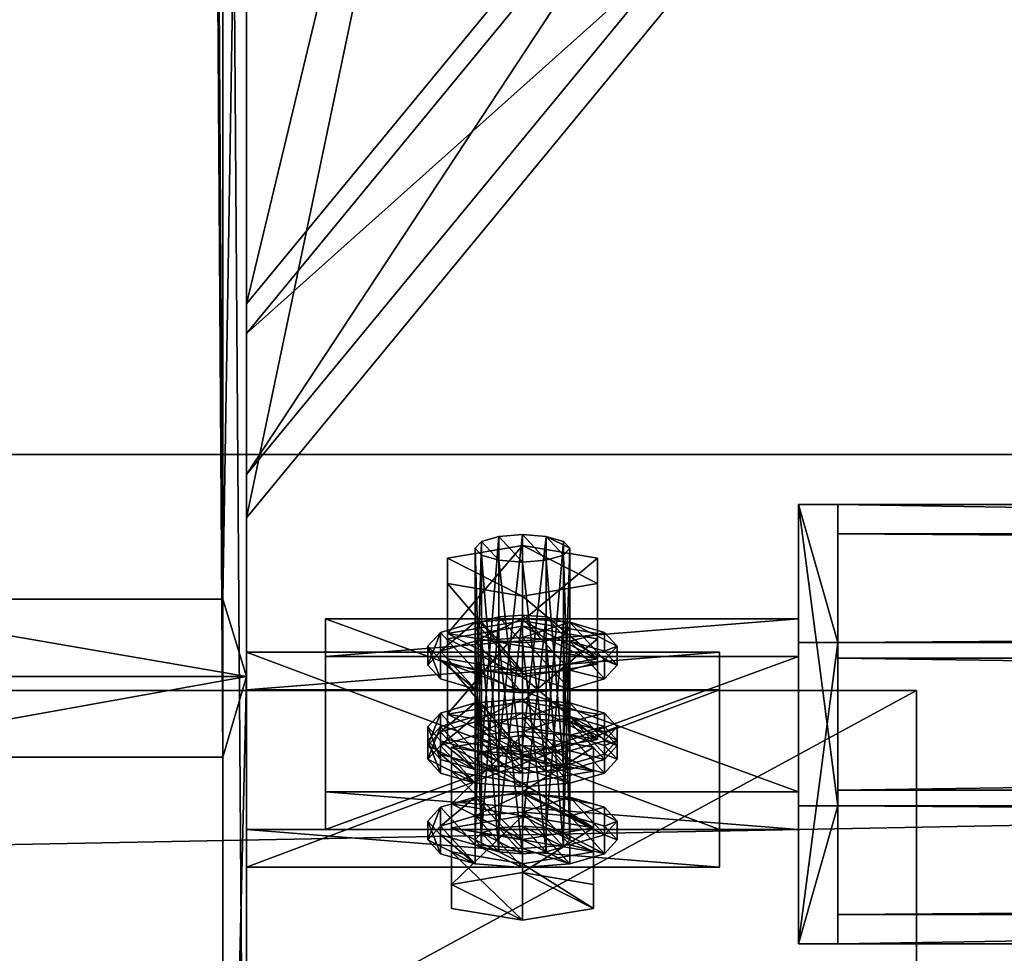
# Model space of a CAD drawing. Header units: millimetres. Extents: x 60485 to 71303, y 100 to 16900.
# Tile 289 of 656: x 68401 to 68526, y 237 to 355. Entities that reach past the tile are written whole.
import ezdxf

# ---------------------------------------------------------------- set-up
doc = ezdxf.new("R2010")
doc.units = ezdxf.units.MM
for name, color, linetype in [('1', 7, 'Continuous'), ('13', 7, 'Continuous'), ('21', 7, 'Continuous'), ('3', 7, 'Continuous'), ('4', 7, 'Continuous'), ('6', 7, 'Continuous'), ('99', 7, 'Continuous')]:
    doc.layers.add(name, color=color, linetype=linetype)

msp = doc.modelspace()

# ---------------------------------------------------------------- meshes
at = {"layer": '1', "color": 7}
mesh = msp.add_polyface(dxfattribs=at)
corners = [(70999.99, 100, 2950), (70999.99, 100, 0), (60499.99, 100, 0), (60499.99, 100, 2950), (70999.99, 300, 0), (60499.99, 300, 0), (70999.99, 300, 2950), (60499.99, 300, 2950)]
mesh.append_faces([[corners[k] for k in face] for face in [(0, 2, 3, 3), (1, 5, 2, 2), (4, 7, 5, 5), (6, 3, 7, 7), (1, 6, 4, 4), (3, 5, 7, 7)]], dxfattribs={"vtx0": -1, "color": 7})
mesh.append_faces([[corners[k] for k in face] for face in [(0, 1, 2, 2), (1, 4, 5, 5), (4, 6, 7, 7), (6, 0, 3, 3), (1, 0, 6, 6), (3, 2, 5, 5)]], dxfattribs={"vtx2": -1, "vtx3": -1, "color": 7})
at = {"layer": '13', "color": 7}
mesh = msp.add_polyface(dxfattribs=at)
corners = [(68468, 279.38, 3027.03), (68465, 279.61, 3026.26), (68465, 252.84, 3018.07), (68462, 279.38, 3027.03), (68462, 252.6, 3018.84), (68459.8, 278.74, 3029.13), (68459.8, 251.96, 3020.94), (68459, 277.86, 3032), (68459, 251.08, 3023.81), (68465, 278.2, 3020.63), (68455.5, 276.6, 3025.88), (68455.5, 267.03, 3022.95), (68465, 268.64, 3017.71), (68455.5, 273.39, 3036.37), (68455.5, 263.83, 3033.44), (68465, 271.78, 3041.61), (68465, 262.22, 3038.69), (68474.5, 263.83, 3033.44), (68465, 268.94, 3016.72), (68459, 268.47, 3018.26), (68459, 266.08, 3017.53), (68465, 266.55, 3015.99), (68454.61, 267.18, 3022.46), (68454.61, 264.79, 3021.73), (68453, 265.43, 3028.2), (68453, 263.04, 3027.47), (68465, 261.92, 3039.67), (68459, 262.39, 3038.14), (68454.61, 263.67, 3033.94), (68459, 260, 3037.4), (68471, 260, 3037.4), (68465, 289.85, 2992.79), (68462, 262.84, 2985.37), (68465, 263.07, 2984.6), (68462, 289.61, 2993.56), (68459.8, 262.19, 2987.47), (68459.8, 288.97, 2995.66), (68459, 261.32, 2990.34), (68459, 288.09, 2998.53), (68459.8, 260.44, 2993.21), (68459.8, 287.22, 3001.4), (68462, 259.8, 2995.31), (68462, 286.57, 3003.5), (68465, 286.34, 3004.27), (68465, 259.56, 2996.08), (68465, 267.22, 2979.6), (68459, 266.75, 2981.13), (68459, 264.36, 2980.4), (68465, 264.83, 2978.87), (68454.61, 265.46, 2985.33), (68454.61, 263.07, 2984.6), (68465, 260.2, 3002.55), (68459, 260.67, 3001.01), (68454.61, 273.91, 3000.46), (68459, 272.62, 3004.66), (68459, 270.23, 3003.93), (68454.61, 271.52, 2999.73), (68465, 272.15, 3006.2), (68465, 269.76, 3005.47), (68454.61, 275.03, 2988.26), (68459, 276.31, 2984.06)]
mesh.append_faces([[corners[k] for k in face] for face in [(9, 11, 12, 12), (10, 14, 11, 11), (13, 16, 14, 14), (16, 11, 14, 14), (18, 20, 21, 21), (19, 23, 20, 20), (22, 25, 23, 23), (22, 28, 24, 24), (31, 32, 33, 33), (34, 35, 32, 32), (36, 37, 35, 35), (38, 39, 37, 37), (40, 41, 39, 39), (42, 44, 41, 41), (45, 47, 48, 48), (46, 50, 47, 47), (53, 55, 56, 56), (54, 58, 55, 55)]], dxfattribs={"vtx0": -1, "color": 7})
mesh.append_faces([[corners[k] for k in face] for face in [(11, 17, 12, 12), (18, 26, 19, 19), (19, 27, 22, 22), (23, 29, 20, 20), (20, 30, 21, 21), (45, 51, 46, 46), (46, 52, 49, 49)]], dxfattribs={"vtx0": -1, "vtx1": -1, "color": 7})
mesh.append_faces([[corners[k] for k in face] for face in [(22, 27, 28, 28), (59, 56, 55, 55), (60, 55, 58, 58)]], dxfattribs={"vtx0": -1, "vtx2": -1, "vtx3": -1, "color": 7})
mesh.append_faces([[corners[k] for k in face] for face in [(0, 1, 2, 2), (1, 3, 4, 4), (3, 5, 6, 6), (5, 7, 8, 8), (9, 10, 11, 11), (10, 13, 14, 14), (13, 15, 16, 16), (18, 19, 20, 20), (19, 22, 23, 23), (22, 24, 25, 25), (42, 43, 44, 44), (45, 46, 47, 47), (46, 49, 50, 50), (53, 54, 55, 55), (54, 57, 58, 58)]], dxfattribs={"vtx2": -1, "vtx3": -1, "color": 7})
mesh = msp.add_polyface(dxfattribs=at)
corners = [(68465, 279.61, 3026.26), (68465, 276.11, 3037.74), (68462, 279.38, 3027.03), (68462, 276.34, 3036.97), (68459.8, 278.74, 3029.13), (68459.8, 276.98, 3034.87), (68459, 277.86, 3032), (68465, 278.2, 3020.63), (68465, 271.78, 3041.61), (68455.5, 276.6, 3025.88), (68455.5, 273.39, 3036.37), (68465, 289.85, 2992.79), (68462, 289.61, 2993.56), (68462, 262.84, 2985.37), (68459.8, 288.97, 2995.66), (68459.8, 262.19, 2987.47), (68459, 288.09, 2998.53), (68459, 261.32, 2990.34), (68459.8, 287.22, 3001.4), (68459.8, 260.44, 2993.21), (68462, 286.57, 3003.5), (68462, 259.8, 2995.31), (68465, 286.34, 3004.27), (68465, 288.43, 2987.16), (68455.5, 286.83, 2992.41), (68455.5, 277.27, 2989.48), (68465, 278.87, 2984.24), (68455.5, 283.62, 3002.9), (68455.5, 274.06, 2999.97), (68465, 282.02, 3008.14), (68465, 272.45, 3005.22), (68474.5, 274.06, 2999.97), (68465, 279.17, 2983.25), (68459, 278.7, 2984.79), (68459, 276.31, 2984.06), (68465, 276.78, 2982.52), (68454.61, 277.42, 2988.99), (68454.61, 275.03, 2988.26), (68453, 275.66, 2994.73), (68453, 273.27, 2994), (68454.61, 273.91, 3000.46), (68454.61, 271.52, 2999.73), (68465, 272.15, 3006.2), (68459, 272.62, 3004.66), (68459, 270.23, 3003.93), (68465, 269.76, 3005.47)]
mesh.append_faces([[corners[k] for k in face] for face in [(4, 5, 6, 6), (9, 8, 10, 10), (14, 18, 16, 16), (23, 25, 26, 26), (24, 28, 25, 25), (27, 30, 28, 28), (24, 29, 27, 27), (30, 25, 28, 28), (32, 34, 35, 35), (33, 37, 34, 34), (36, 39, 37, 37), (38, 41, 39, 39), (36, 40, 38, 38), (41, 37, 39, 39)]], dxfattribs={"vtx0": -1, "color": 7})
mesh.append_faces([[corners[k] for k in face] for face in [(0, 1, 2, 2), (2, 3, 4, 4), (7, 8, 9, 9), (11, 22, 12, 12), (12, 20, 14, 14), (23, 29, 24, 24), (25, 31, 26, 26), (32, 42, 33, 33), (33, 43, 36, 36), (37, 44, 34, 34), (34, 45, 35, 35)]], dxfattribs={"vtx0": -1, "vtx1": -1, "color": 7})
mesh.append_faces([[corners[k] for k in face] for face in [(2, 1, 3, 3), (4, 3, 5, 5), (12, 22, 20, 20), (14, 20, 18, 18), (33, 42, 43, 43), (36, 43, 40, 40)]], dxfattribs={"vtx0": -1, "vtx2": -1, "vtx3": -1, "color": 7})
mesh.append_faces([[corners[k] for k in face] for face in [(11, 12, 13, 13), (12, 14, 15, 15), (14, 16, 17, 17), (16, 18, 19, 19), (18, 20, 21, 21), (23, 24, 25, 25), (24, 27, 28, 28), (27, 29, 30, 30), (32, 33, 34, 34), (33, 36, 37, 37), (36, 38, 39, 39), (38, 40, 41, 41)]], dxfattribs={"vtx2": -1, "vtx3": -1, "color": 7})
mesh = msp.add_polyface(dxfattribs=at)
corners = [(68470.2, 276.98, 3034.87), (68470.2, 278.74, 3029.13), (68471, 277.86, 3032), (68468, 279.38, 3027.03), (68468, 276.34, 3036.97), (68465, 279.61, 3026.26), (68465, 276.11, 3037.74), (68474.5, 273.39, 3036.37), (68465, 278.2, 3020.63), (68474.5, 276.6, 3025.88), (68465, 271.78, 3041.61), (68465, 286.34, 3004.27), (68468, 286.57, 3003.5), (68468, 259.8, 2995.31), (68470.2, 287.22, 3001.4), (68470.2, 260.44, 2993.21), (68471, 288.09, 2998.53), (68471, 261.32, 2990.34), (68470.2, 288.97, 2995.66), (68470.2, 262.19, 2987.47), (68468, 289.61, 2993.56), (68468, 262.84, 2985.37), (68465, 289.85, 2992.79), (68465, 263.07, 2984.6), (68465, 282.02, 3008.14), (68474.5, 283.62, 3002.9), (68474.5, 274.06, 2999.97), (68465, 272.45, 3005.22), (68474.5, 286.83, 2992.41), (68474.5, 277.27, 2989.48), (68465, 288.43, 2987.16), (68465, 278.87, 2984.24), (68455.5, 277.27, 2989.48), (68475.39, 273.91, 3000.46), (68477, 275.66, 2994.73), (68477, 273.27, 2994), (68475.39, 277.42, 2988.99), (68475.39, 275.03, 2988.26), (68471, 278.7, 2984.79), (68471, 276.31, 2984.06), (68465, 279.17, 2983.25), (68465, 276.78, 2982.52), (68471, 272.62, 3004.66), (68465, 272.15, 3006.2), (68471, 270.23, 3003.93), (68475.39, 271.52, 2999.73)]
mesh.append_faces([[corners[k] for k in face] for face in [(0, 1, 2, 2), (7, 8, 9, 9), (16, 20, 18, 18), (24, 26, 27, 27), (25, 29, 26, 26), (28, 31, 29, 29), (25, 30, 28, 28), (31, 26, 29, 29), (34, 37, 35, 35), (36, 39, 37, 37), (38, 41, 39, 39), (34, 38, 36, 36), (39, 35, 37, 37)]], dxfattribs={"vtx0": -1, "color": 7})
mesh.append_faces([[corners[k] for k in face] for face in [(1, 0, 3, 3), (3, 4, 5, 5), (20, 12, 22, 22), (38, 42, 40, 40), (41, 44, 39, 39)]], dxfattribs={"vtx0": -1, "vtx1": -1, "color": 7})
mesh.append_faces([[corners[k] for k in face] for face in [(3, 0, 4, 4), (5, 4, 6, 6), (8, 7, 10, 10), (20, 16, 14, 14), (20, 14, 12, 12), (22, 12, 11, 11), (30, 25, 24, 24), (32, 27, 26, 26), (38, 34, 33, 33), (38, 33, 42, 42), (40, 42, 43, 43), (39, 45, 35, 35)]], dxfattribs={"vtx0": -1, "vtx2": -1, "vtx3": -1, "color": 7})
mesh.append_faces([[corners[k] for k in face] for face in [(11, 12, 13, 13), (12, 14, 15, 15), (14, 16, 17, 17), (16, 18, 19, 19), (18, 20, 21, 21), (20, 22, 23, 23), (24, 25, 26, 26), (25, 28, 29, 29), (28, 30, 31, 31), (33, 34, 35, 35), (34, 36, 37, 37), (36, 38, 39, 39), (38, 40, 41, 41)]], dxfattribs={"vtx2": -1, "vtx3": -1, "color": 7})
mesh = msp.add_polyface(dxfattribs=at)
corners = [(68470.2, 276.98, 3034.87), (68471, 277.86, 3032), (68471, 251.08, 3023.81), (68470.2, 278.74, 3029.13), (68470.2, 251.96, 3020.94), (68468, 279.38, 3027.03), (68468, 252.6, 3018.84), (68465, 271.78, 3041.61), (68474.5, 273.39, 3036.37), (68474.5, 263.83, 3033.44), (68465, 262.22, 3038.69), (68474.5, 276.6, 3025.88), (68474.5, 267.03, 3022.95), (68465, 278.2, 3020.63), (68465, 268.64, 3017.71), (68455.5, 267.03, 3022.95), (68477, 265.43, 3028.2), (68475.39, 267.18, 3022.46), (68475.39, 264.79, 3021.73), (68477, 263.04, 3027.47), (68471, 268.47, 3018.26), (68471, 266.08, 3017.53), (68465, 268.94, 3016.72), (68465, 266.55, 3015.99), (68475.39, 263.67, 3033.94), (68471, 262.39, 3038.14), (68471, 260, 3037.4), (68465, 286.34, 3004.27), (68468, 259.8, 2995.31), (68465, 259.56, 2996.08), (68468, 286.57, 3003.5), (68470.2, 260.44, 2993.21), (68470.2, 287.22, 3001.4), (68471, 261.32, 2990.34), (68471, 288.09, 2998.53), (68470.2, 262.19, 2987.47), (68470.2, 288.97, 2995.66), (68468, 262.84, 2985.37), (68468, 289.61, 2993.56), (68465, 263.07, 2984.6), (68477, 263.71, 2991.07), (68475.39, 265.46, 2985.33), (68475.39, 263.07, 2984.6), (68471, 266.75, 2981.13), (68471, 264.36, 2980.4), (68465, 267.22, 2979.6), (68465, 264.83, 2978.87), (68471, 260.67, 3001.01), (68465, 272.15, 3006.2), (68471, 272.62, 3004.66), (68471, 270.23, 3003.93), (68465, 269.76, 3005.47), (68475.39, 273.91, 3000.46), (68475.39, 271.52, 2999.73), (68477, 273.27, 2994), (68465, 276.78, 2982.52), (68471, 276.31, 2984.06)]
mesh.append_faces([[corners[k] for k in face] for face in [(7, 9, 10, 10), (8, 12, 9, 9), (11, 14, 12, 12), (14, 9, 12, 12), (16, 18, 19, 19), (17, 21, 18, 18), (20, 23, 21, 21), (24, 17, 16, 16), (21, 19, 18, 18), (27, 28, 29, 29), (30, 31, 28, 28), (32, 33, 31, 31), (34, 35, 33, 33), (36, 37, 35, 35), (38, 39, 37, 37), (41, 44, 42, 42), (43, 46, 44, 44), (40, 43, 41, 41), (48, 50, 51, 51), (49, 53, 50, 50), (52, 54, 53, 53)]], dxfattribs={"vtx0": -1, "color": 7})
mesh.append_faces([[corners[k] for k in face] for face in [(17, 24, 20, 20), (20, 25, 22, 22), (23, 26, 21, 21), (43, 47, 45, 45)]], dxfattribs={"vtx0": -1, "vtx1": -1, "color": 7})
mesh.append_faces([[corners[k] for k in face] for face in [(15, 10, 9, 9), (20, 24, 25, 25), (55, 51, 50, 50), (56, 50, 53, 53)]], dxfattribs={"vtx0": -1, "vtx2": -1, "vtx3": -1, "color": 7})
mesh.append_faces([[corners[k] for k in face] for face in [(0, 1, 2, 2), (1, 3, 4, 4), (3, 5, 6, 6), (7, 8, 9, 9), (8, 11, 12, 12), (11, 13, 14, 14), (16, 17, 18, 18), (17, 20, 21, 21), (20, 22, 23, 23), (40, 41, 42, 42), (41, 43, 44, 44), (43, 45, 46, 46), (48, 49, 50, 50), (49, 52, 53, 53)]], dxfattribs={"vtx2": -1, "vtx3": -1, "color": 7})
mesh = msp.add_polyface(dxfattribs=at)
corners = [(68465, 279.61, 3026.26), (68462, 252.6, 3018.84), (68465, 252.84, 3018.07), (68462, 279.38, 3027.03), (68459.8, 251.96, 3020.94), (68459.8, 278.74, 3029.13), (68459, 251.08, 3023.81), (68459, 277.86, 3032), (68459.8, 276.98, 3034.87), (68459.8, 250.21, 3026.68), (68462, 276.34, 3036.97), (68462, 249.56, 3028.78), (68465, 276.11, 3037.74), (68465, 249.33, 3029.55), (68453, 265.43, 3028.2), (68454.61, 263.67, 3033.94), (68454.61, 261.28, 3033.2), (68453, 263.04, 3027.47), (68459, 262.39, 3038.14), (68459, 260, 3037.4), (68465, 261.92, 3039.67), (68465, 259.53, 3038.94), (68459, 268.47, 3018.26), (68454.61, 264.79, 3021.73), (68459, 266.08, 3017.53), (68462, 259.8, 2995.31), (68459, 261.32, 2990.34), (68459.8, 260.44, 2993.21), (68459.8, 262.19, 2987.47), (68465, 259.56, 2996.08), (68462, 262.84, 2985.37), (68468, 259.8, 2995.31), (68465, 263.07, 2984.6), (68465, 264.36, 2980.4), (68456, 262.84, 2985.37), (68456, 255.66, 2983.18), (68465, 257.18, 2978.21), (68456, 259.8, 2995.31), (68456, 252.63, 2993.12), (68474, 259.8, 2995.31), (68465, 258.28, 3000.28), (68454.61, 265.46, 2985.33), (68453, 263.71, 2991.07), (68453, 261.32, 2990.34), (68454.61, 263.07, 2984.6), (68454.61, 261.95, 2996.81), (68454.61, 259.56, 2996.08), (68459, 260.67, 3001.01), (68459, 258.28, 3000.28), (68465, 260.2, 3002.55), (68465, 257.81, 3001.82), (68459, 266.75, 2981.13), (68459, 264.36, 2980.4)]
mesh.append_faces([[corners[k] for k in face] for face in [(0, 1, 2, 2), (3, 4, 1, 1), (5, 6, 4, 4), (7, 9, 6, 6), (8, 11, 9, 9), (14, 16, 17, 17), (15, 19, 16, 16), (18, 21, 19, 19), (19, 17, 16, 16), (25, 26, 27, 27), (33, 35, 36, 36), (34, 40, 37, 37), (41, 43, 44, 44), (42, 46, 43, 43), (45, 48, 46, 46), (47, 50, 48, 48), (41, 45, 42, 42), (48, 43, 46, 46)]], dxfattribs={"vtx0": -1, "color": 7})
mesh.append_faces([[corners[k] for k in face] for face in [(17, 19, 23, 23), (26, 25, 28, 28), (28, 29, 30, 30), (30, 31, 32, 32), (33, 39, 34, 34), (43, 48, 44, 44), (44, 48, 52, 52)]], dxfattribs={"vtx0": -1, "vtx1": -1, "color": 7})
mesh.append_faces([[corners[k] for k in face] for face in [(22, 20, 18, 18), (24, 19, 21, 21), (28, 25, 29, 29), (51, 49, 47, 47), (41, 47, 45, 45), (52, 48, 50, 50)]], dxfattribs={"vtx0": -1, "vtx2": -1, "vtx3": -1, "color": 7})
mesh.append_faces([[corners[k] for k in face] for face in [(7, 8, 9, 9), (8, 10, 11, 11), (10, 12, 13, 13), (14, 15, 16, 16), (15, 18, 19, 19), (18, 20, 21, 21), (33, 34, 35, 35), (34, 37, 38, 38), (41, 42, 43, 43), (42, 45, 46, 46), (45, 47, 48, 48), (47, 49, 50, 50)]], dxfattribs={"vtx2": -1, "vtx3": -1, "color": 7})
mesh = msp.add_polyface(dxfattribs=at)
corners = [(68465, 276.11, 3037.74), (68468, 276.34, 3036.97), (68468, 249.56, 3028.78), (68470.2, 276.98, 3034.87), (68470.2, 250.21, 3026.68), (68471, 251.08, 3023.81), (68471, 277.86, 3032), (68470.2, 251.96, 3020.94), (68470.2, 278.74, 3029.13), (68468, 252.6, 3018.84), (68468, 279.38, 3027.03), (68465, 252.84, 3018.07), (68465, 261.92, 3039.67), (68471, 262.39, 3038.14), (68471, 260, 3037.4), (68465, 259.53, 3038.94), (68475.39, 263.67, 3033.94), (68475.39, 261.28, 3033.2), (68477, 265.43, 3028.2), (68477, 263.04, 3027.47), (68465, 268.94, 3016.72), (68459, 266.08, 3017.53), (68471, 266.08, 3017.53), (68462, 262.84, 2985.37), (68465, 259.56, 2996.08), (68468, 259.8, 2995.31), (68465, 263.07, 2984.6), (68470.2, 260.44, 2993.21), (68468, 262.84, 2985.37), (68471, 261.32, 2990.34), (68470.2, 262.19, 2987.47), (68474, 259.8, 2995.31), (68474, 262.84, 2985.37), (68474, 255.66, 2983.18), (68465, 264.36, 2980.4), (68465, 257.18, 2978.21), (68456, 262.84, 2985.37), (68465, 258.28, 3000.28), (68465, 260.2, 3002.55), (68471, 260.67, 3001.01), (68471, 258.28, 3000.28), (68465, 257.81, 3001.82), (68475.39, 261.95, 2996.81), (68475.39, 259.56, 2996.08), (68477, 263.71, 2991.07), (68477, 261.32, 2990.34), (68475.39, 263.07, 2984.6), (68471, 266.75, 2981.13), (68465, 267.22, 2979.6), (68459, 264.36, 2980.4), (68465, 264.83, 2978.87), (68471, 264.36, 2980.4)]
mesh.append_faces([[corners[k] for k in face] for face in [(1, 4, 2, 2), (3, 5, 4, 4), (6, 7, 5, 5), (8, 9, 7, 7), (10, 11, 9, 9), (12, 14, 15, 15), (13, 17, 14, 14), (16, 19, 17, 17), (28, 29, 30, 30), (32, 35, 33, 33), (31, 34, 32, 32), (38, 40, 41, 41), (39, 43, 40, 40), (42, 45, 43, 43), (44, 46, 45, 45), (46, 43, 45, 45)]], dxfattribs={"vtx0": -1, "color": 7})
mesh.append_faces([[corners[k] for k in face] for face in [(26, 27, 28, 28), (49, 40, 50, 50), (50, 40, 51, 51), (51, 43, 46, 46)]], dxfattribs={"vtx0": -1, "vtx1": -1, "color": 7})
mesh.append_faces([[corners[k] for k in face] for face in [(20, 13, 12, 12), (21, 15, 14, 14), (22, 14, 17, 17), (22, 17, 19, 19), (23, 24, 25, 25), (26, 25, 27, 27), (28, 27, 29, 29), (36, 31, 37, 37), (47, 44, 42, 42), (47, 42, 39, 39), (48, 39, 38, 38), (49, 41, 40, 40), (51, 40, 43, 43)]], dxfattribs={"vtx0": -1, "vtx2": -1, "vtx3": -1, "color": 7})
mesh.append_faces([[corners[k] for k in face] for face in [(0, 1, 2, 2), (1, 3, 4, 4), (12, 13, 14, 14), (13, 16, 17, 17), (16, 18, 19, 19), (31, 32, 33, 33), (32, 34, 35, 35), (38, 39, 40, 40), (39, 42, 43, 43), (42, 44, 45, 45)]], dxfattribs={"vtx2": -1, "vtx3": -1, "color": 7})
mesh = msp.add_polyface(dxfattribs=at)
corners = [(68462, 276.34, 3036.97), (68465, 249.33, 3029.55), (68462, 249.56, 3028.78), (68459, 251.08, 3023.81), (68459.8, 250.21, 3026.68), (68459.8, 251.96, 3020.94), (68462, 252.6, 3018.84), (68468, 249.56, 3028.78), (68465, 252.84, 3018.07), (68465, 254.12, 3013.87), (68456, 252.6, 3018.84), (68456, 245.43, 3016.65), (68465, 246.95, 3011.68), (68456, 249.56, 3028.78), (68456, 242.39, 3026.59), (68465, 248.05, 3033.75), (68465, 240.87, 3031.56), (68474, 249.56, 3028.78), (68465, 256.98, 3013.07), (68459, 256.51, 3014.6), (68459, 254.12, 3013.87), (68465, 254.59, 3012.34), (68454.61, 255.23, 3018.8), (68454.61, 252.84, 3018.07), (68453, 253.47, 3024.54), (68453, 251.08, 3023.81), (68454.61, 251.72, 3030.28), (68454.61, 249.33, 3029.55), (68459, 250.44, 3034.48), (68459, 248.05, 3033.75), (68465, 249.97, 3036.02), (68465, 247.58, 3035.29), (68471, 248.05, 3033.75), (68456, 262.84, 2985.37), (68456, 252.63, 2993.12), (68456, 255.66, 2983.18), (68456, 259.8, 2995.31), (68465, 258.28, 3000.28), (68465, 251.11, 2998.09)]
mesh.append_faces([[corners[k] for k in face] for face in [(0, 1, 2, 2), (2, 3, 4, 4), (9, 11, 12, 12), (10, 14, 11, 11), (13, 16, 14, 14), (10, 15, 13, 13), (16, 11, 14, 14), (18, 20, 21, 21), (19, 23, 20, 20), (22, 25, 23, 23), (24, 27, 25, 25), (26, 29, 27, 27), (28, 31, 29, 29), (22, 26, 24, 24), (29, 25, 27, 27), (33, 34, 35, 35), (36, 38, 34, 34), (38, 35, 34, 34)]], dxfattribs={"vtx0": -1, "color": 7})
mesh.append_faces([[corners[k] for k in face] for face in [(3, 2, 5, 5), (5, 1, 6, 6), (6, 7, 8, 8), (9, 17, 10, 10), (11, 16, 12, 12), (18, 30, 19, 19), (19, 28, 22, 22), (25, 29, 23, 23), (23, 29, 20, 20), (20, 32, 21, 21)]], dxfattribs={"vtx0": -1, "vtx1": -1, "color": 7})
mesh.append_faces([[corners[k] for k in face] for face in [(5, 2, 1, 1), (10, 17, 15, 15), (19, 30, 28, 28), (22, 28, 26, 26), (20, 29, 31, 31)]], dxfattribs={"vtx0": -1, "vtx2": -1, "vtx3": -1, "color": 7})
mesh.append_faces([[corners[k] for k in face] for face in [(9, 10, 11, 11), (10, 13, 14, 14), (13, 15, 16, 16), (18, 19, 20, 20), (19, 22, 23, 23), (22, 24, 25, 25), (24, 26, 27, 27), (26, 28, 29, 29), (28, 30, 31, 31), (36, 37, 38, 38)]], dxfattribs={"vtx2": -1, "vtx3": -1, "color": 7})
mesh = msp.add_polyface(dxfattribs=at)
corners = [(68465, 276.11, 3037.74), (68468, 249.56, 3028.78), (68465, 249.33, 3029.55), (68462, 252.6, 3018.84), (68465, 252.84, 3018.07), (68470.2, 250.21, 3026.68), (68468, 252.6, 3018.84), (68471, 251.08, 3023.81), (68470.2, 251.96, 3020.94), (68465, 248.05, 3033.75), (68474, 249.56, 3028.78), (68474, 242.39, 3026.59), (68465, 240.87, 3031.56), (68474, 252.6, 3018.84), (68474, 245.43, 3016.65), (68465, 254.12, 3013.87), (68465, 246.95, 3011.68), (68465, 249.97, 3036.02), (68471, 250.44, 3034.48), (68471, 248.05, 3033.75), (68465, 247.58, 3035.29), (68475.39, 251.72, 3030.28), (68475.39, 249.33, 3029.55), (68477, 253.47, 3024.54), (68477, 251.08, 3023.81), (68475.39, 255.23, 3018.8), (68475.39, 252.84, 3018.07), (68471, 256.51, 3014.6), (68471, 254.12, 3013.87), (68465, 256.98, 3013.07), (68465, 254.59, 3012.34), (68459, 254.12, 3013.87), (68465, 258.28, 3000.28), (68474, 259.8, 2995.31), (68474, 252.63, 2993.12), (68465, 251.11, 2998.09), (68474, 255.66, 2983.18), (68456, 255.66, 2983.18), (68465, 257.18, 2978.21)]
mesh.append_faces([[corners[k] for k in face] for face in [(0, 1, 2, 2), (6, 7, 8, 8), (9, 11, 12, 12), (10, 14, 11, 11), (13, 16, 14, 14), (10, 15, 13, 13), (16, 11, 14, 14), (17, 19, 20, 20), (18, 22, 19, 19), (21, 24, 22, 22), (23, 26, 24, 24), (25, 28, 26, 26), (27, 30, 28, 28), (23, 27, 25, 25), (26, 22, 24, 24), (32, 34, 35, 35), (33, 36, 34, 34), (38, 34, 36, 36)]], dxfattribs={"vtx0": -1, "color": 7})
mesh.append_faces([[corners[k] for k in face] for face in [(4, 5, 6, 6), (27, 21, 29, 29), (30, 22, 28, 28), (28, 22, 26, 26), (37, 34, 38, 38)]], dxfattribs={"vtx0": -1, "vtx1": -1, "color": 7})
mesh.append_faces([[corners[k] for k in face] for face in [(3, 2, 1, 1), (4, 1, 5, 5), (6, 5, 7, 7), (16, 12, 11, 11), (27, 23, 21, 21), (29, 21, 18, 18), (29, 18, 17, 17), (31, 20, 19, 19), (30, 19, 22, 22), (37, 35, 34, 34)]], dxfattribs={"vtx0": -1, "vtx2": -1, "vtx3": -1, "color": 7})
mesh.append_faces([[corners[k] for k in face] for face in [(9, 10, 11, 11), (10, 13, 14, 14), (13, 15, 16, 16), (17, 18, 19, 19), (18, 21, 22, 22), (21, 23, 24, 24), (23, 25, 26, 26), (25, 27, 28, 28), (27, 29, 30, 30), (32, 33, 34, 34)]], dxfattribs={"vtx2": -1, "vtx3": -1, "color": 7})
at = {"layer": '21', "color": 6}
mesh = msp.add_polyface(dxfattribs=at)
corners = [(68285, 145.04, 2960.05), (68285.01, 145.04, 2970.05), (68514.99, 145.04, 2970.03), (68514.98, 145.04, 2960.03), (68285.01, 270.04, 2970.05), (68514.99, 270.04, 2970.03), (68285, 270.04, 2960.05), (68514.98, 270.04, 2960.03)]
mesh.append_faces([[corners[k] for k in face] for face in [(0, 2, 3, 3), (4, 2, 1, 1), (6, 1, 0, 0), (7, 0, 3, 3), (5, 3, 2, 2), (7, 4, 6, 6)]], dxfattribs={"vtx0": -1, "color": 6})
mesh.append_faces([[corners[k] for k in face] for face in [(0, 1, 2, 2), (4, 5, 2, 2), (6, 4, 1, 1), (7, 6, 0, 0), (5, 7, 3, 3), (7, 5, 4, 4)]], dxfattribs={"vtx2": -1, "vtx3": -1, "color": 6})
at = {"layer": '3', "color": 91}
mesh = msp.add_polyface(dxfattribs=at)
corners = [(68370, 8485, 5564.7), (68430, 8485, 5564.7), (68430, 145.04, 3014.92), (68370, 145.04, 3014.92), (68370, 271.84, 2970.03), (68430, 271.84, 2970.03), (68430, 8485, 5481.04), (68370, 8485, 5481.04), (68370, 145.04, 2970.03), (68427, 8485, 5484.18), (68373, 8485, 5484.18), (68373, 8485, 5561.56), (68427, 8485, 5561.56), (68373, 145.04, 3011.78), (68427, 145.04, 3011.78), (68373, 261.58, 2970.03), (68373, 145.04, 2970.03), (68427, 261.58, 2970.03), (68427, 145.04, 2970.03), (68430, 145.04, 2970.03)]
mesh.append_faces([[corners[k] for k in face] for face in [(0, 2, 3, 3), (4, 6, 7, 7), (4, 3, 8, 8), (0, 4, 7, 7), (12, 13, 14, 14), (15, 11, 10, 10), (13, 15, 16, 16), (17, 10, 9, 9), (17, 14, 18, 18), (12, 17, 9, 9), (8, 13, 16, 16), (18, 2, 19, 19), (5, 1, 6, 6), (2, 5, 19, 19), (5, 18, 19, 19), (15, 8, 16, 16)]], dxfattribs={"vtx0": -1, "color": 91})
mesh.append_faces([[corners[k] for k in face] for face in [(3, 4, 0, 0), (0, 11, 1, 1), (11, 7, 10, 10), (10, 7, 9, 9), (1, 12, 6, 6), (12, 1, 11, 11), (6, 9, 7, 7), (11, 15, 13, 13), (14, 17, 12, 12), (2, 14, 3, 3), (3, 13, 8, 8), (1, 5, 2, 2), (18, 5, 17, 17), (17, 5, 15, 15), (8, 15, 4, 4), (4, 15, 5, 5)]], dxfattribs={"vtx0": -1, "vtx1": -1, "color": 91})
mesh.append_faces([[corners[k] for k in face] for face in [(11, 0, 7, 7), (6, 12, 9, 9), (2, 18, 14, 14), (3, 14, 13, 13)]], dxfattribs={"vtx0": -1, "vtx2": -1, "vtx3": -1, "color": 91})
mesh.append_faces([[corners[k] for k in face] for face in [(0, 1, 2, 2), (4, 5, 6, 6), (12, 11, 13, 13), (17, 15, 10, 10)]], dxfattribs={"vtx2": -1, "vtx3": -1, "color": 91})
mesh = msp.add_polyface(dxfattribs=at)
corners = [(68458.33, 437.05, 3023.68), (68500.77, 405.12, 3013.92), (68430, 319.11, 2987.62), (68430, 402.62, 3013.15), (68500.77, 383.49, 3084.68), (68430, 297.47, 3058.38), (68458.33, 415.42, 3094.44), (68430, 380.99, 3083.92), (68455.97, 439.7, 3021.35), (68455.97, 416.31, 3097.86), (68430, 384.75, 3088.2), (68430, 408.14, 3011.7), (68503.12, 380.83, 3087.01), (68430, 291.96, 3059.84), (68503.12, 404.22, 3010.5), (68430, 315.35, 2983.33)]
mesh.append_faces([[corners[k] for k in face] for face in [(0, 2, 3, 3), (1, 5, 2, 2), (4, 7, 5, 5), (6, 3, 7, 7), (8, 10, 11, 11), (9, 13, 10, 10), (12, 15, 13, 13), (14, 11, 15, 15)]], dxfattribs={"vtx0": -1, "color": 91})
mesh.append_faces([[corners[k] for k in face] for face in [(9, 6, 12, 12), (6, 8, 0, 0), (0, 8, 1, 1), (12, 4, 14, 14), (4, 12, 6, 6), (14, 1, 8, 8), (11, 3, 15, 15), (3, 10, 7, 7), (7, 10, 5, 5), (15, 2, 13, 13), (2, 15, 3, 3), (13, 5, 10, 10)]], dxfattribs={"vtx0": -1, "vtx1": -1, "color": 91})
mesh.append_faces([[corners[k] for k in face] for face in [(6, 9, 8, 8), (14, 4, 1, 1), (3, 11, 10, 10), (13, 2, 5, 5)]], dxfattribs={"vtx0": -1, "vtx2": -1, "vtx3": -1, "color": 91})
mesh.append_faces([[corners[k] for k in face] for face in [(0, 1, 2, 2), (1, 4, 5, 5), (4, 6, 7, 7), (6, 0, 3, 3), (8, 9, 10, 10), (9, 12, 13, 13), (12, 14, 15, 15), (14, 8, 11, 11)]], dxfattribs={"vtx2": -1, "vtx3": -1, "color": 91})
at = {"layer": '4', "color": 171}
mesh = msp.add_polyface(dxfattribs=at)
corners = [(70795, 289.91, 2989.15), (70795, 257.4, 2979.21), (68505, 257.4, 2979.21), (68505, 289.91, 2989.15), (70795, 241.61, 3030.85), (68505, 241.61, 3030.85), (70795, 274.13, 3040.79), (68505, 274.13, 3040.79), (70795, 293.66, 2987.16), (70795, 276.12, 3044.54), (68505, 276.12, 3044.54), (68505, 293.66, 2987.16), (70795, 237.87, 3032.84), (68505, 237.87, 3032.84), (70795, 255.41, 2975.46), (68505, 255.41, 2975.46)]
mesh.append_faces([[corners[k] for k in face] for face in [(0, 2, 3, 3), (1, 5, 2, 2), (4, 7, 5, 5), (6, 3, 7, 7), (8, 10, 11, 11), (9, 13, 10, 10), (12, 15, 13, 13), (14, 11, 15, 15)]], dxfattribs={"vtx0": -1, "color": 171})
mesh.append_faces([[corners[k] for k in face] for face in [(9, 6, 12, 12), (6, 8, 0, 0), (0, 8, 1, 1), (12, 4, 14, 14), (4, 12, 6, 6), (14, 1, 8, 8), (11, 3, 15, 15), (3, 10, 7, 7), (7, 10, 5, 5), (13, 5, 10, 10)]], dxfattribs={"vtx0": -1, "vtx1": -1, "color": 171})
mesh.append_faces([[corners[k] for k in face] for face in [(6, 9, 8, 8), (14, 4, 1, 1), (3, 11, 10, 10), (15, 3, 2, 2), (2, 13, 15, 15), (13, 2, 5, 5)]], dxfattribs={"vtx0": -1, "vtx2": -1, "vtx3": -1, "color": 171})
mesh.append_faces([[corners[k] for k in face] for face in [(0, 1, 2, 2), (1, 4, 5, 5), (4, 6, 7, 7), (6, 0, 3, 3), (8, 9, 10, 10), (9, 12, 13, 13), (12, 14, 15, 15), (14, 8, 11, 11)]], dxfattribs={"vtx2": -1, "vtx3": -1, "color": 171})
at = {"layer": '6', "color": 2}
mesh = msp.add_polyface(dxfattribs=at)
corners = [(68373, 8445, 2973.03), (68427, 8445, 2973.03), (68427, 281.65, 2973.03), (68373, 281.65, 2973.03), (68427, 8445, 3027.03), (68427, 458.28, 3027.03), (68373, 8445, 3027.03), (68373, 458.28, 3027.03), (68370, 8445, 2970.03), (68370, 8445, 3030.03), (68370, 468.09, 3030.03), (68370, 271.84, 2970.03), (68430, 8445, 3030.03), (68430, 468.09, 3030.03), (68430, 8445, 2970.03), (68430, 271.84, 2970.03)]
mesh.append_faces([[corners[k] for k in face] for face in [(0, 2, 3, 3), (1, 5, 2, 2), (4, 7, 5, 5), (6, 3, 7, 7), (8, 10, 11, 11), (9, 13, 10, 10), (12, 15, 13, 13), (14, 11, 15, 15)]], dxfattribs={"vtx0": -1, "color": 2})
mesh.append_faces([[corners[k] for k in face] for face in [(9, 6, 12, 12), (6, 8, 0, 0), (0, 8, 1, 1), (12, 4, 14, 14), (4, 12, 6, 6), (14, 1, 8, 8), (11, 3, 15, 15), (3, 10, 7, 7), (7, 10, 5, 5), (15, 2, 13, 13), (2, 15, 3, 3), (13, 5, 10, 10)]], dxfattribs={"vtx0": -1, "vtx1": -1, "color": 2})
mesh.append_faces([[corners[k] for k in face] for face in [(6, 9, 8, 8), (14, 4, 1, 1), (3, 11, 10, 10), (13, 2, 5, 5)]], dxfattribs={"vtx0": -1, "vtx2": -1, "vtx3": -1, "color": 2})
mesh.append_faces([[corners[k] for k in face] for face in [(0, 1, 2, 2), (1, 4, 5, 5), (4, 6, 7, 7), (6, 0, 3, 3), (8, 9, 10, 10), (9, 12, 13, 13), (12, 14, 15, 15), (14, 8, 11, 11)]], dxfattribs={"vtx2": -1, "vtx3": -1, "color": 2})
at = {"layer": '99', "color": 7}
mesh = msp.add_polyface(dxfattribs=at)
corners = [(68500, 255.41, 2975.46), (68500, 293.66, 2987.16), (68500, 276.12, 3044.54), (68500, 237.87, 3032.84), (68505, 293.66, 2987.16), (68505, 276.12, 3044.54), (68505, 255.41, 2975.46), (68505, 237.87, 3032.84)]
mesh.append_faces([[corners[k] for k in face] for face in [(0, 2, 3, 3), (1, 5, 2, 2), (4, 7, 5, 5), (6, 3, 7, 7), (1, 6, 4, 4), (3, 5, 7, 7)]], dxfattribs={"vtx0": -1, "color": 7})
mesh.append_faces([[corners[k] for k in face] for face in [(0, 1, 2, 2), (1, 4, 5, 5), (4, 6, 7, 7), (6, 0, 3, 3), (1, 0, 6, 6), (3, 2, 5, 5)]], dxfattribs={"vtx2": -1, "vtx3": -1, "color": 7})
mesh = msp.add_polyface(dxfattribs=at)
corners = [(68500, 274.34, 2973.41), (68440, 274.34, 2973.41), (68440, 252.41, 3045.13), (68500, 252.41, 3045.13), (68440, 279.12, 2974.87), (68440, 257.19, 3046.59), (68500, 279.12, 2974.87), (68500, 257.19, 3046.59)]
mesh.append_faces([[corners[k] for k in face] for face in [(0, 2, 3, 3), (1, 5, 2, 2), (4, 7, 5, 5), (6, 3, 7, 7), (1, 6, 4, 4), (3, 5, 7, 7)]], dxfattribs={"vtx0": -1, "color": 7})
mesh.append_faces([[corners[k] for k in face] for face in [(0, 1, 2, 2), (1, 4, 5, 5), (4, 6, 7, 7), (6, 0, 3, 3), (1, 0, 6, 6), (3, 2, 5, 5)]], dxfattribs={"vtx2": -1, "vtx3": -1, "color": 7})
mesh = msp.add_polyface(dxfattribs=at)
corners = [(68490, 270.14, 2970.03), (68430, 270.14, 2970.03), (68430, 247.63, 3043.67), (68490, 247.63, 3043.67), (68430, 274.92, 2971.5), (68430, 252.41, 3045.13), (68490, 274.92, 2971.5), (68490, 252.41, 3045.13)]
mesh.append_faces([[corners[k] for k in face] for face in [(0, 2, 3, 3), (1, 5, 2, 2), (4, 7, 5, 5), (6, 3, 7, 7), (1, 6, 4, 4), (3, 5, 7, 7)]], dxfattribs={"vtx0": -1, "color": 7})
mesh.append_faces([[corners[k] for k in face] for face in [(0, 1, 2, 2), (1, 4, 5, 5), (4, 6, 7, 7), (6, 0, 3, 3), (1, 0, 6, 6), (3, 2, 5, 5)]], dxfattribs={"vtx2": -1, "vtx3": -1, "color": 7})

doc.saveas('drawing.dxf')
